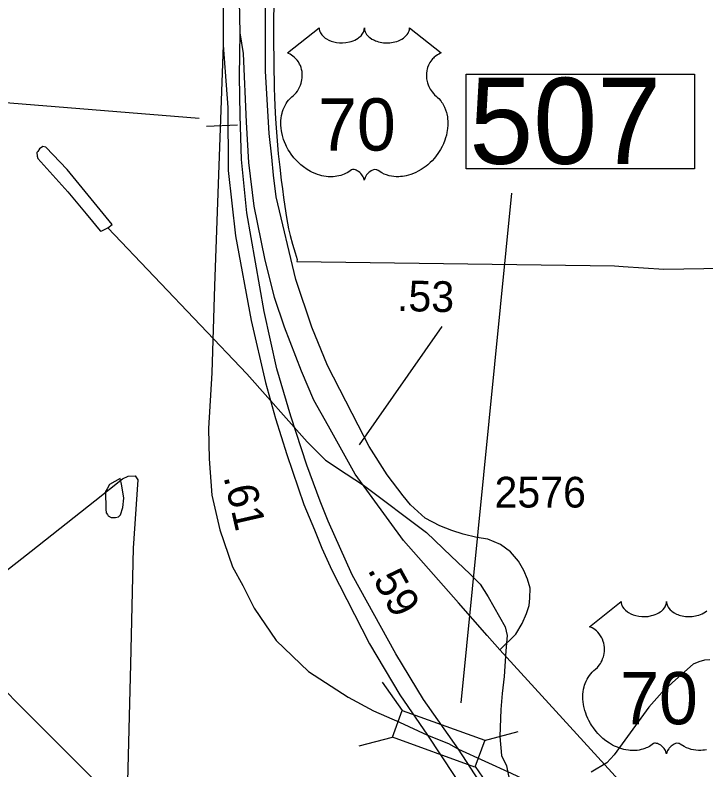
# Model space of a CAD drawing. Extents: x 2082433 to 2279600, y 546599 to 755198.
# Drawn here: x 2204457 to 2207267, y 648029 to 651098 of the extents above; entities that cross this region are included whole.
import ezdxf

# ---------------------------------------------------------------- set-up
doc = ezdxf.new("R2010")
doc.units = 0
for name, color, linetype in [('Exist Boundary Political City Limit New', 7, 'Continuous'), ('Exist Boundary Political Fire Districts', 7, 'Continuous'), ('Exist Hydrographic Misc Water Feature', 7, 'Continuous'), ('Exist Road Non-System Type 51', 7, 'Continuous'), ('Exist Road Primary US Divided Attributed', 7, 'Continuous'), ('Exist Road Primary US Mileage Hundredths English Label', 7, 'Continuous'), ('Exist Road Primary US Shield CELL', 7, 'Continuous'), ('Exist Road Primary US Shield Number Label', 7, 'Continuous'), ('Exist Road Primary US Structure Ovrhead Sign CELL', 7, 'Continuous'), ('Exist Road Primary US Structure Ovrhead Sign Number Label', 7, 'Continuous'), ('Exist Road Primary US Structure Standard Bridge CELL', 7, 'Continuous'), ('Exist Road Primary US Structure Standard Bridge Number Label', 7, 'Continuous'), ('Exist Road Secondary Type 51 Attributed', 7, 'Continuous'), ('Exist Road Secondary Type 51 Number Label', 7, 'Continuous'), ('Map Preparation Boundary City Limit Buffer Line', 7, 'Continuous')]:
    doc.layers.add(name, color=color, linetype=linetype)

msp = doc.modelspace()

# ---------------------------------------------------------------- linework, layer by layer
at = {"layer": 'Exist Boundary Political City Limit New'}
for points in [[(2205509.2, 651216.8), (2205508, 651003.6), (2205510.5, 650801.3), (2205511.8, 650765.6), (2205513.2, 650729.9), (2205516.2, 650676.3), (2205518.5, 650640.6)], [(2205518.5, 650640.6), (2205522.8, 650587.2), (2205527.5, 650533.8), (2205533.2, 650480.5), (2205539.5, 650427.2), (2205544, 650391.8), (2205549, 650356.4), (2205554, 650320.4), (2205560.8, 650274.8), (2205569.5, 650229.4), (2205575.8, 650202.4), (2205585.2, 650166.7), (2205595.8, 650131.3), (2205604.5, 650105), (2205603.2, 650095.8), (2206895.8, 650079.2), (2206930.8, 650076.8), (2207095.8, 650065.2), (2207583.2, 650073)]]:
    msp.add_lwpolyline(points, dxfattribs=at)
at = {"layer": 'Exist Boundary Political Fire Districts'}
msp.add_lwpolyline([(2205994.2, 646769.8), (2202889.3, 649879.3)], dxfattribs=at)
at = {"layer": 'Exist Hydrographic Misc Water Feature'}
for points in [[(2204833.4, 650233.3), (2204851.6, 650247.6), (2204667.9, 650470), (2204581.2, 650561.4), (2204569.7, 650563.5), (2204555.5, 650555.1), (2204549.8, 650543.4), (2204545.7, 650539.2), (2204545.9, 650525.3), (2204549.8, 650515.4), (2204671, 650380.3), (2204745.2, 650290.8), (2204771.5, 650258.9), (2204795.9, 650229.2), (2204803.5, 650219.2)], [(2204803.5, 650219.2), (2204809.8, 650221.1), (2204833.4, 650233.3)], [(2204833.4, 650233.3), (2205399.7, 649639.6), (2205645.2, 649363.2), (2205719.4, 649288), (2205804.1, 649232.6), (2205874.4, 649187.1), (2206129.7, 648994.9), (2206230.4, 648897.7), (2206306.9, 648826.2), (2206348.7, 648784.5), (2206381.3, 648732.6), (2206450.4, 648611), (2206458.4, 648575.3), (2206452.9, 648513.3), (2206445.7, 648409.3), (2206437.9, 648339.2), (2206432.2, 648275.1), (2206429.3, 648165.2), (2206435.9, 648087.2), (2206456.2, 648045.6), (2206462.3, 648011.4), (2206472.4, 647969.8), (2206482.6, 647939.8)], [(2204884.7, 649214.1), (2204841.2, 649189.8), (2204830.9, 649171.9), (2204825, 649161.8), (2204825.4, 649089.6), (2204827.9, 649073.8), (2204832, 649067.9), (2204835.6, 649061.7), (2204847.7, 649055.8), (2204865.6, 649055.9), (2204877.9, 649058.1), (2204885.7, 649066.3), (2204895.7, 649096.4), (2204899, 649134.4), (2204891.2, 649184.3), (2204888.8, 649198), (2204884.7, 649214.1)], [(2207282.7, 648476.8), (2207260.8, 648474.9), (2207238.4, 648468.9), (2207214.7, 648458.7), (2207131.2, 648384.1), (2207089.6, 648345.8), (2207034.2, 648283.6), (2206893.8, 648090.6), (2206863.6, 648058.3), (2206799.8, 648020)]]:
    msp.add_lwpolyline(points, dxfattribs=at)
at = {"layer": 'Exist Road Non-System Type 51'}
msp.add_lwpolyline([(2203575.9, 648173.1), (2203672.2, 648265.2), (2203765.4, 648321.2), (2203850.4, 648406.1), (2203970.5, 648513.8), (2204055.4, 648584.2), (2204105.1, 648617.4), (2204165.2, 648648.4), (2204250.1, 648706.4), (2204522.5, 648918.8), (2204781.5, 649123.8), (2204893.3, 649212.9), (2204916.1, 649223.3), (2204945.1, 649225.3), (2204955.5, 649208.8), (2204936.8, 648931.2), (2204926.5, 648458.9), (2204913, 647929.7), (2204897.5, 647437.7), (2204892.3, 646976.8)], dxfattribs=at)
at = {"layer": 'Exist Road Primary US Divided Attributed'}
for points in [[(2205303.4, 651788.2), (2205302.6, 650975.8)], [(2205373, 651026.8), (2205367.4, 651287.2), (2205372, 651590.8), (2205371.2, 651792.6)], [(2206260.2, 648114.1), (2206118, 648315.9), (2206005.6, 648500.7), (2205828.5, 648822.5), (2205729.7, 649040.5), (2205697.4, 649122.3), (2205642.9, 649268.7), (2205578.2, 649468), (2205521.1, 649660.4), (2205470, 649893.7), (2205399.6, 650294.2), (2205377.4, 650511.4), (2205372.4, 650689.8), (2205370.2, 650850.5), (2205373, 651026.8)], [(2206428, 648517.7), (2206377.7, 648575.6), (2206261.1, 648708.4), (2206036.3, 648962.2), (2205840.4, 649231.3), (2205731.4, 649427.1), (2205672.3, 649532.8), (2205622.5, 649650.1), (2205553.1, 649830), (2205512.5, 649950.2), (2205472.7, 650108), (2205429.5, 650321.9), (2205407.3, 650499.2), (2205397.9, 650663.2), (2205385.7, 650942.5), (2205373, 651026.8)], [(2205302.6, 650975.8), (2205267.4, 649997.6), (2205257.2, 649643.4), (2205243.5, 649416.9), (2205246.9, 649294.3), (2205257.2, 649146.1), (2205289.5, 649004.8)], [(2205302.6, 650975.8), (2205322.2, 650723.1), (2205323.1, 650466), (2205353, 650201.1), (2205417.2, 649856.3), (2205475.1, 649604.2), (2205516, 649457.8), (2205562.8, 649311.3), (2205631, 649108.6), (2205674.8, 649005.9), (2205705.1, 648930.7), (2205745.2, 648841.7), (2205898.3, 648541.5), (2206021.8, 648334.6), (2206134.2, 648170.3)], [(2205289.5, 649004.8), (2205340.6, 648854.9), (2205383.3, 648778.9), (2205429.2, 648686.3), (2205519.4, 648555.2), (2205650.6, 648429.1), (2205811.5, 648325.3), (2205915.4, 648269.1), (2206021, 648222.7), (2206134.2, 648170.3)], [(2208424.8, 646732.1), (2208188, 646910.1), (2207843.2, 647174), (2207524.7, 647420.1), (2207402, 647512.3), (2207306.2, 647589.5), (2207225.1, 647666.8), (2207147.4, 647744), (2206997.8, 647893.5), (2206428, 648517.7)], [(2206134.2, 648170.3), (2206353.9, 647838.2), (2206720, 647300), (2206896.3, 647042.9), (2207081.1, 646766.2), (2207324, 646415.1), (2207497.5, 646148)], [(2206134.2, 648170.3), (2206220, 648135.8), (2206260.2, 648114.1)], [(2207562.2, 646187.1), (2207393.6, 646442.6), (2207156, 646784), (2206991.7, 647023.3), (2206780.5, 647335.8), (2206428.8, 647855.2), (2206260.2, 648114.1)], [(2206260.2, 648114.1), (2206475.2, 648016.2), (2206712, 647903.8), (2206844.8, 647835.9), (2206946.5, 647774.3), (2207120.5, 647666.8), (2207246.6, 647586.6), (2207338.5, 647511.3), (2207494.9, 647389.5), (2207773.4, 647172.3), (2208050.6, 646963), (2208237.4, 646824.3), (2208384.7, 646708.2)]]:
    msp.add_lwpolyline(points, dxfattribs=at)
at = {"layer": 'Exist Road Primary US Mileage Hundredths English Label'}
msp.add_line((2206192.9, 649832.2), (2205856.6, 649350.8), dxfattribs=at)
at = {"layer": 'Exist Road Primary US Shield CELL'}
msp.add_lwpolyline([(2205693.5, 651046.9), (2205693.9, 651041.5), (2205695.2, 651035.2), (2205696.1, 651032), (2205699.1, 651025.7), (2205704, 651018.4), (2205710.8, 651011.1), (2205718.4, 651004.8), (2205723.6, 651001.5), (2205732.4, 650996.8), (2205742.3, 650992.6), (2205753.4, 650989.4), (2205764.7, 650987.1), (2205777.1, 650985.8), (2205789.3, 650985.5), (2205802.5, 650986.5), (2205817.1, 650989.3), (2205823.9, 650991.1), (2205831.4, 650993.7), (2205838.4, 650996.6), (2205846.1, 651000.7), (2205852.2, 651004.6), (2205857, 651008.1), (2205863.9, 651014.6), (2205869.3, 651021.4), (2205871.6, 651025.2), (2205873.6, 651028.8), (2205876.3, 651036.6), (2205877, 651040), (2205877.6, 651047.1), (2205878, 651041.2), (2205878.6, 651037.4), (2205879.6, 651033.8), (2205881.1, 651029.9), (2205883.9, 651024.4), (2205886.9, 651019.9), (2205892.6, 651013.1), (2205896.2, 651009.8), (2205899.5, 651007.1), (2205908.2, 651001.1), (2205918.4, 650995.9), (2205923.4, 650993.7), (2205928.6, 650991.9), (2205935.1, 650989.9), (2205941.9, 650988.3), (2205948.6, 650987.2), (2205955.4, 650986.2), (2205962.4, 650985.7), (2205968.1, 650985.5), (2205975.1, 650985.6), (2205981.5, 650986), (2205988.1, 650986.7), (2205995.4, 650988), (2206001.3, 650989.3), (2206009, 650991.3), (2206016, 650993.8), (2206022.2, 650996.5), (2206030.1, 651000.7), (2206036.6, 651004.7), (2206041.3, 651008.5), (2206046.9, 651013.6), (2206052.2, 651019.8), (2206055.3, 651024.3), (2206057.5, 651028.9), (2206059.6, 651033.8), (2206060.8, 651039), (2206061.5, 651043.4), (2206061.6, 651047.3), (2206190.2, 650944.8), (2206187.1, 650943.7), (2206180.2, 650940.2), (2206174.6, 650937), (2206165.8, 650930.7), (2206162, 650927.3), (2206158.2, 650923.8), (2206154.7, 650920), (2206151.6, 650916.4), (2206147.9, 650911.2), (2206144.5, 650906), (2206141.3, 650900.4), (2206138.9, 650895.4), (2206134.9, 650885.1), (2206133, 650878.5), (2206131.8, 650873), (2206130.3, 650861.5), (2206129.9, 650856.1), (2206129.9, 650850.7), (2206130.2, 650845), (2206130.8, 650839.5), (2206131.7, 650833.8), (2206132.7, 650828.8), (2206134.2, 650822.6), (2206136.5, 650815.5), (2206139.3, 650808.6), (2206145.2, 650797.4), (2206152.8, 650786), (2206158.2, 650779.6), (2206163.5, 650774.1), (2206171.4, 650767.5), (2206175.7, 650763.7), (2206180.7, 650758.7), (2206188.7, 650749.4), (2206192, 650745), (2206195.3, 650740), (2206198.3, 650734.9), (2206201.3, 650729.5), (2206203.8, 650724.7), (2206208.3, 650713.7), (2206211.6, 650702.9), (2206213.1, 650697.3), (2206215.5, 650684.7), (2206216.4, 650678.5), (2206217.4, 650666.2), (2206217.4, 650651.3), (2206216.3, 650637.1), (2206213.6, 650620.6), (2206211.4, 650610.8), (2206208.1, 650599.3), (2206204.8, 650589.3), (2206198.9, 650574.7), (2206193.7, 650564), (2206187, 650551.6), (2206182.3, 650544), (2206176.9, 650536), (2206170.2, 650526.7), (2206162.3, 650516.8), (2206152.8, 650506.4), (2206145.1, 650498.8), (2206135.1, 650489.8), (2206129, 650484.8), (2206120.4, 650478.2), (2206108.5, 650470.3), (2206096.8, 650463.6), (2206086.9, 650458.5), (2206078.1, 650454.7), (2206066.7, 650450.4), (2206047.7, 650445.1), (2206040.8, 650443.7), (2206032.6, 650442.5), (2206024.9, 650441.7), (2206017.4, 650441.2), (2206007.4, 650441.2), (2205997.5, 650442), (2205988.1, 650443.4), (2205978.3, 650445.4), (2205968, 650448.5), (2205958.7, 650452.1), (2205949.3, 650456.7), (2205933.4, 650466.8), (2205928.8, 650469.2), (2205926.2, 650469.9), (2205920, 650470.2), (2205914.3, 650469), (2205908.3, 650466.6), (2205904.8, 650464.7), (2205900, 650461.6), (2205896.4, 650458.7), (2205892, 650454.5), (2205888.9, 650451), (2205886.6, 650448.3), (2205882.1, 650441.2), (2205880.5, 650437.9), (2205878.9, 650433.6), (2205877.4, 650427.2), (2205875.4, 650435.2), (2205873, 650440.6), (2205870.3, 650445.1), (2205867.4, 650449.1), (2205863, 650454.3), (2205858.9, 650458.2), (2205854.1, 650462.1), (2205848.9, 650465.2), (2205844.8, 650467.4), (2205841, 650468.8), (2205836.3, 650470), (2205832.5, 650470.3), (2205829.4, 650470.2), (2205825.2, 650469.2), (2205819.3, 650465), (2205813.8, 650461.2), (2205807.8, 650457.5), (2205800.7, 650453.7), (2205795.4, 650451.3), (2205789.2, 650448.8), (2205781.9, 650446.4), (2205774, 650444.4), (2205765.9, 650442.8), (2205758.8, 650441.6), (2205751.1, 650440.9), (2205744.2, 650440.7), (2205737, 650440.8), (2205730.2, 650441.3), (2205722.4, 650442), (2205712.7, 650443.4), (2205704.6, 650445.3), (2205696.1, 650447.5), (2205687.4, 650450.3), (2205678, 650453.9), (2205666.3, 650458.9), (2205658.2, 650463.1), (2205645.4, 650470.5), (2205630.3, 650480.9), (2205619, 650490.1), (2205610.7, 650497.6), (2205598.4, 650510.1), (2205591.3, 650518.2), (2205580, 650532.8), (2205572.8, 650543.4), (2205568.1, 650551.1), (2205561.3, 650563.6), (2205557.5, 650571.4), (2205552.6, 650582.8), (2205548.8, 650593.2), (2205545.6, 650603.1), (2205543.9, 650609.4), (2205541.5, 650620.4), (2205540, 650628.2), (2205538.6, 650639), (2205537.8, 650650.3), (2205537.6, 650660.7), (2205537.9, 650669.3), (2205538.9, 650679.5), (2205540.6, 650690.2), (2205542.6, 650699.4), (2205544.5, 650706), (2205547.2, 650714), (2205550.8, 650722.9), (2205555.1, 650731.4), (2205559.1, 650738.5), (2205564.2, 650746.1), (2205569.2, 650752.6), (2205575.8, 650759.7), (2205582.7, 650766.2), (2205588.9, 650771.3), (2205596.4, 650778.6), (2205600.2, 650783), (2205604.9, 650789.2), (2205608.6, 650794.9), (2205611.6, 650800), (2205615.5, 650807.5), (2205617.9, 650813.1), (2205620.8, 650821.8), (2205622.3, 650827.9), (2205623.8, 650835.7), (2205624.8, 650843.1), (2205625.2, 650852.3), (2205625, 650859.8), (2205624, 650868.7), (2205622.3, 650877.2), (2205620.3, 650884.7), (2205617.1, 650893.2), (2205614.2, 650899.4), (2205609.2, 650907.9), (2205603.8, 650915.7), (2205598.1, 650922.1), (2205592.4, 650927.8), (2205586.9, 650932), (2205581.7, 650935.8), (2205575.2, 650939.7), (2205568.9, 650942.8), (2205564.9, 650944.4)], close=True, dxfattribs=at)
msp.add_lwpolyline([(2207269.8, 648110.7), (2207261.6, 648109.5), (2207254, 648108.7), (2207246.5, 648108.3), (2207236.5, 648108.3), (2207226.5, 648109), (2207217.1, 648110.4), (2207207.3, 648112.4), (2207197.1, 648115.5), (2207187.8, 648119.1), (2207178.3, 648123.8), (2207162.4, 648133.8), (2207157.8, 648136.2), (2207155.3, 648136.9), (2207149.1, 648137.2), (2207143.3, 648136), (2207137.4, 648133.6), (2207133.8, 648131.7), (2207129.1, 648128.6), (2207125.4, 648125.7), (2207121, 648121.6), (2207118, 648118.1), (2207115.7, 648115.3), (2207111.2, 648108.3), (2207109.6, 648104.9), (2207107.9, 648100.6), (2207106.5, 648094.2), (2207104.4, 648102.3), (2207102.1, 648107.6), (2207099.4, 648112.1), (2207096.5, 648116.2), (2207092, 648121.3), (2207088, 648125.2), (2207083.1, 648129.2), (2207078, 648132.3), (2207073.8, 648134.4), (2207070, 648135.8), (2207065.4, 648137), (2207061.6, 648137.3), (2207058.5, 648137.2), (2207054.2, 648136.2), (2207048.4, 648132), (2207042.9, 648128.2), (2207036.9, 648124.5), (2207029.8, 648120.7), (2207024.5, 648118.3), (2207018.3, 648115.9), (2207011, 648113.4), (2207003.1, 648111.4), (2206995, 648109.8), (2206987.8, 648108.6), (2206980.2, 648108), (2206973.3, 648107.7), (2206966, 648107.8), (2206959.3, 648108.3), (2206951.5, 648109), (2206941.7, 648110.5), (2206933.7, 648112.3), (2206925.2, 648114.6), (2206916.4, 648117.3), (2206907.1, 648120.9), (2206895.4, 648126), (2206887.3, 648130.1), (2206874.4, 648137.5), (2206859.4, 648147.9), (2206848.1, 648157.1), (2206839.7, 648164.6), (2206827.5, 648177.1), (2206820.3, 648185.2), (2206809.1, 648199.8), (2206801.8, 648210.4), (2206797.2, 648218.1), (2206790.3, 648230.6), (2206786.6, 648238.4), (2206781.7, 648249.8), (2206777.9, 648260.2), (2206774.7, 648270.1), (2206773, 648276.4), (2206770.5, 648287.4), (2206769.1, 648295.3), (2206767.6, 648306), (2206766.8, 648317.3), (2206766.7, 648327.7), (2206766.9, 648336.4), (2206767.9, 648346.5), (2206769.6, 648357.2), (2206771.7, 648366.4), (2206773.6, 648373), (2206776.3, 648381), (2206779.9, 648389.9), (2206784.1, 648398.5), (2206788.2, 648405.5), (2206793.3, 648413.1), (2206798.3, 648419.6), (2206804.9, 648426.7), (2206811.7, 648433.3), (2206818, 648438.3), (2206825.4, 648445.6), (2206829.3, 648450), (2206834, 648456.2), (2206837.7, 648461.9), (2206840.7, 648467), (2206844.6, 648474.5), (2206846.9, 648480.1), (2206849.9, 648488.8), (2206851.4, 648494.9), (2206852.9, 648502.7), (2206853.9, 648510.1), (2206854.2, 648519.3), (2206854, 648526.9), (2206853, 648535.8), (2206851.4, 648544.3), (2206849.3, 648551.7), (2206846.2, 648560.2), (2206843.2, 648566.5), (2206838.3, 648574.9), (2206832.8, 648582.7), (2206827.2, 648589.1), (2206821.5, 648594.8), (2206816, 648599.1), (2206810.8, 648602.8), (2206804.3, 648606.7), (2206798, 648609.8), (2206794, 648611.4), (2206922.6, 648713.9), (2206922.9, 648708.6), (2206924.2, 648702.3), (2206925.2, 648699), (2206928.2, 648692.8), (2206933, 648685.4), (2206939.8, 648678.2), (2206947.5, 648671.9), (2206952.7, 648668.5), (2206961.4, 648663.8), (2206971.4, 648659.6), (2206982.5, 648656.4), (2206993.8, 648654.2), (2207006.2, 648652.8), (2207018.4, 648652.6), (2207031.6, 648653.5), (2207046.2, 648656.4), (2207053, 648658.1), (2207060.5, 648660.7), (2207067.5, 648663.6), (2207075.1, 648667.7), (2207081.3, 648671.6), (2207086.1, 648675.1), (2207092.9, 648681.7), (2207098.4, 648688.4), (2207100.7, 648692.2), (2207102.6, 648695.9), (2207105.3, 648703.6), (2207106.1, 648707), (2207106.6, 648714.2), (2207107.1, 648708.2), (2207107.7, 648704.5), (2207108.7, 648700.8), (2207110.2, 648696.9), (2207112.9, 648691.5), (2207116, 648686.9), (2207121.7, 648680.1), (2207125.3, 648676.8), (2207128.5, 648674.1), (2207137.3, 648668.1), (2207147.5, 648663), (2207152.5, 648660.8), (2207157.6, 648658.9), (2207164.2, 648657), (2207170.9, 648655.4), (2207177.6, 648654.2), (2207184.5, 648653.2), (2207191.4, 648652.7), (2207197.1, 648652.6), (2207204.1, 648652.6), (2207210.6, 648653), (2207217.2, 648653.8), (2207224.5, 648655), (2207230.3, 648656.3), (2207238.1, 648658.3), (2207245.1, 648660.8), (2207251.2, 648663.5), (2207259.2, 648667.7), (2207265.6, 648671.7), (2207270.4, 648675.5)], dxfattribs=at)
at = {"layer": 'Exist Road Primary US Structure Ovrhead Sign CELL'}
msp.add_line((2205361.3, 650650.5), (2205235, 650645.4), dxfattribs=at)
at = {"layer": 'Exist Road Primary US Structure Ovrhead Sign Number Label'}
msp.add_line((2205205.4, 650677.7), (2202778, 650875.4), dxfattribs=at)
at = {"layer": 'Exist Road Primary US Structure Standard Bridge CELL'}
for p, q in [((2205950.5, 648385.6), (2206031.4, 648271.1)), ((2205855.9, 648126.4), (2205991.7, 648162.4)), ((2206366.8, 648149), (2206502.6, 648184.9)), ((2206328, 648042.7), (2206408.9, 647928.2))]:
    msp.add_line(p, q, dxfattribs=at)
msp.add_lwpolyline([(2206031.4, 648271.1), (2206367, 648149.5), (2206327.3, 648040.7), (2205991.7, 648162.4)], close=True, dxfattribs=at)
at = {"layer": 'Exist Road Primary US Structure Standard Bridge Number Label'}
msp.add_line((2206270.8, 648302.2), (2206478.1, 650374.8), dxfattribs=at)
msp.add_lwpolyline([(2206291.7, 650858), (2207220.7, 650858), (2207220.7, 650473.9), (2206291.7, 650473.9)], close=True, dxfattribs=at)
at = {"layer": 'Exist Road Secondary Type 51 Attributed'}
msp.add_lwpolyline([(2206428, 648517.7), (2206493.4, 648581.7), (2206519.8, 648624.7), (2206537.4, 648664.8), (2206548.2, 648697), (2206550.1, 648727.3), (2206552.6, 648768.4), (2206541.3, 648804.6), (2206525.7, 648839.8), (2206504.2, 648877.9), (2206471.9, 648916), (2206431.8, 648945.3), (2206379.9, 648967.2), (2206335.6, 648973.7), (2206278.9, 648987.4), (2206233.9, 649003), (2206185, 649021.6), (2206124.8, 649052.4), (2206065.7, 649107.4), (2206035.8, 649143.3), (2205969.9, 649229.6), (2205896.6, 649343.7), (2205852.7, 649430.7), (2205727.5, 649674.2), (2205663.5, 649830), (2205598.5, 650023.7), (2205518.2, 650359.6), (2205508.2, 650447.1), (2205500.8, 650520.6), (2205490, 650617.6), (2205475.1, 650869.9), (2205475.1, 651194.9)], dxfattribs=at)
at = {"layer": 'Map Preparation Boundary City Limit Buffer Line'}
for points in [[(2205509.2, 651216.8), (2205508, 651003.6), (2205510.5, 650801.3), (2205511.8, 650765.6), (2205513.2, 650729.9), (2205516.2, 650676.3), (2205518.5, 650640.6)], [(2205518.5, 650640.6), (2205522.8, 650587.2), (2205527.5, 650533.8), (2205533.2, 650480.5), (2205539.5, 650427.2), (2205544, 650391.8), (2205549, 650356.4), (2205554, 650320.4), (2205560.8, 650274.8), (2205569.5, 650229.4), (2205575.8, 650202.4), (2205585.2, 650166.7), (2205595.8, 650131.3), (2205604.5, 650105), (2205603.2, 650095.8), (2206895.8, 650079.2), (2206930.8, 650076.8), (2207095.8, 650065.2), (2207583.2, 650073)]]:
    msp.add_lwpolyline(points, dxfattribs=at)

# ---------------------------------------------------------------- texts
at = {"layer": 'Exist Road Primary US Mileage Hundredths English Label'}
for s, rotation, p in [('.53', 358.7616, (2206009.3, 649895.2)), ('.61', 282.8937, (2205304.1, 649221.1)), ('.59', 298.8224, (2205888.5, 648843.1))]:
    msp.add_text(s, height=125, rotation=rotation, dxfattribs=at).set_placement(p)
at = {"layer": 'Exist Road Primary US Shield Number Label'}
for p in [(2205689.3, 650547.6), (2206918.3, 648214.6)]:
    msp.add_text('70', height=212.5, dxfattribs=at).set_placement(p)
at = {"layer": 'Exist Road Primary US Structure Standard Bridge Number Label'}
msp.add_text('507', height=350, dxfattribs=at).set_placement((2206304.2, 650493.6))
at = {"layer": 'Exist Road Secondary Type 51 Number Label'}
msp.add_text('2576', height=125, dxfattribs=at).set_placement((2206407, 649096))

doc.saveas('drawing.dxf')
